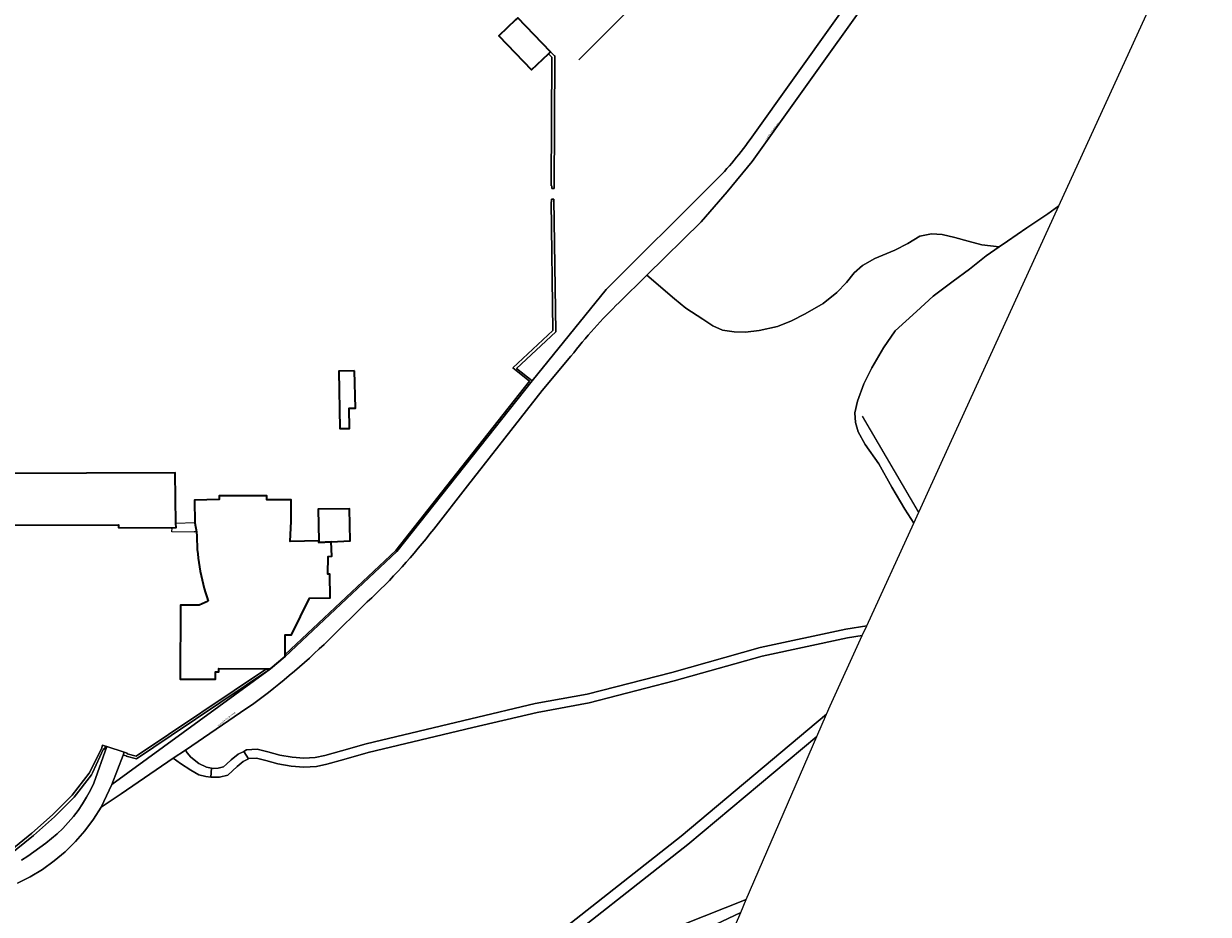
# Model space of a CAD drawing. Header units: metres. Extents: x 197700 to 204338, y 317132 to 325229.
# Tile 927 of 1056: x 203970 to 204210, y 319913 to 320094. Entities that reach past the tile are written whole.
import ezdxf
from ezdxf.enums import TextEntityAlignment as Align

# ---------------------------------------------------------------- set-up
doc = ezdxf.new("R2010")
doc.units = ezdxf.units.M
for name, color, linetype, lineweight in [('B-WE-GR-BOS_LOOF-GV', 40, 'Continuous', 13), ('B-WE-GR-BOUWLAND-GV', 80, 'Continuous', 13), ('B-WE-GR-GRAS-GV', 60, 'Continuous', 13), ('B-WE-IE-TERREINAFSCHEIDING_KUNSTMATIG_HEKWERK-G', 20, 'IE-TERREINAFSCHEIDING-KUNSTMATIG', 18), ('B-WE-IE-TERREINAFSCHEIDING_KUNSTMATIG_MUUR-G', 90, 'IE-TERREINAFSCHEIDING-KUNSTMATIG-DICHT', 18), ('B-WE-IE-TERREINAFSCHEIDING_KUNSTMATIG_MUUR-GV', 90, 'Continuous', 18), ('B-WE-OG-BEBOUWING-GV', 7, 'Continuous', 35), ('B-WE-OG-TERREIN_ERF-GV', 7, 'Continuous', 18), ('B-WE-OG-TOPOGRAFIE-T18', 10, 'Continuous', 18), ('B-WE-VH-ONVERHARD-GV', 252, 'Continuous', 18), ('B-WE-VH-VERHARDING_ASFALT-GV', 252, 'Continuous', 18), ('B-WE-VH-VERHARDING_OPEN-GV', 252, 'Continuous', 18)]:
    doc.layers.add(name, color=color, linetype=linetype, lineweight=lineweight)
doc.styles.add('NLCS-ISO-M200-T18', font='NLCS-ISO.ttf', dxfattribs={"height": 0.36})
doc.linetypes.add('IE-TERREINAFSCHEIDING-KUNSTMATIG', pattern='A,4,[82,NLCS.SHX,S=0.75,R=90,X=0,Y=0],4,-2', length=10)
doc.linetypes.add('IE-TERREINAFSCHEIDING-KUNSTMATIG-DICHT', pattern='A,8,-1,[82,NLCS.SHX,S=0.75,R=90,X=0,Y=0],-1', length=10)

msp = doc.modelspace()

# ---------------------------------------------------------------- linework, layer by layer
at = {"layer": 'B-WE-GR-BOS_LOOF-GV'}
for points in [[(204152.816, 320114.865), (204117.764, 320065.805), (204112.723, 320059.597), (204107.485, 320053.555), (204096.447, 320042.707), (204102.014, 320037.934), (204104.34, 320036.029), (204107.808, 320033.787), (204109.839, 320032.438), (204111.759, 320031.601), (204114.175, 320031.214), (204116.462, 320031.181), (204119.192, 320031.47), (204122.923, 320032.339), (204125.802, 320033.474), (204128.538, 320034.864), (204132.174, 320036.992), (204134.994, 320039.211), (204136.893, 320041.255), (204138.468, 320043.217), (204140.177, 320044.715), (204142.651, 320046.086), (204146.753, 320047.817), (204149.362, 320049.122), (204151.779, 320050.602), (204154.157, 320051.123), (204156.32, 320050.946), (204158.916, 320050.358), (204161.593, 320049.591), (204164.359, 320048.86), (204167.895, 320048.489), (204169.555, 320049.629), (204173.491, 320052.348), (204177.762, 320055.162), (204179.998, 320056.805), (204210.28, 320122.98)], [(204015.368, 319954.893), (204002.878, 319946.415), (204003.243, 319945.822), (204003.995, 319944.973), (204005.602, 319943.679), (204007.132, 319942.928), (204008.189, 319942.75), (204008.484, 319942.7), (204009.536, 319942.723), (204010.613, 319942.988), (204011.231, 319943.54), (204012.153, 319944.431), (204013.596, 319945.604), (204014.698, 319946.154), (204015.27, 319946.439), (204017.43, 319946.597), (204019.626, 319946.055), (204022.015, 319945.371), (204024.52, 319944.966), (204026.924, 319944.743), (204029.208, 319944.897), (204031.136, 319945.316), (204034.497, 319946.233), (204039.505, 319947.651), (204060.773, 319952.72), (204073.817, 319955.825), (204084.37, 319957.77), (204101.485, 319962.167), (204119.414, 319967.225), (204136.772, 319970.917), (204141.012, 319971.609), (204150.543, 319992.434), (204148.722, 319995.288), (204146.109, 319999.733), (204143.469, 320004.484), (204140.731, 320008.412), (204139.283, 320010.981), (204138.754, 320012.842), (204138.639, 320014.808), (204139.173, 320017.185), (204140.432, 320020.665), (204142.082, 320023.908), (204144.394, 320027.963), (204146.821, 320031.401), (204151.102, 320035.374), (204154.482, 320038.472), (204158.553, 320041.505), (204161.846, 320043.957), (204165.207, 320046.642), (204167.895, 320048.489), (204164.359, 320048.86), (204161.593, 320049.591), (204158.916, 320050.358), (204156.32, 320050.946), (204154.157, 320051.123), (204151.779, 320050.602), (204149.362, 320049.122), (204146.753, 320047.817), (204142.651, 320046.086), (204140.177, 320044.715), (204138.468, 320043.217), (204136.893, 320041.255), (204134.994, 320039.211), (204132.174, 320036.992), (204128.538, 320034.864), (204125.802, 320033.474), (204122.923, 320032.339), (204119.192, 320031.47), (204116.462, 320031.181), (204114.175, 320031.214), (204111.759, 320031.601), (204109.839, 320032.438), (204107.808, 320033.787), (204104.34, 320036.029), (204102.014, 320037.934), (204096.447, 320042.707)], [(204096.447, 320042.707), (204090.824, 320037.181)], [(204081.041, 320026.287), (204075.19, 320019.35), (204060.076, 320000), (204053.235, 319991.24)], [(204039.752, 319976.453), (204031.952, 319968.796)], [(204072.56, 319904.695), (204103.374, 319928.968), (204132.854, 319953.684), (204133.6, 319955.41), (204140.11, 319969.638), (204137.105, 319969.147), (204119.846, 319965.477), (204101.954, 319960.429), (204084.758, 319956.011), (204074.188, 319954.063), (204061.19, 319950.969), (204039.959, 319945.909), (204034.979, 319944.499), (204031.565, 319943.567), (204029.462, 319943.11), (204026.902, 319942.938), (204024.293, 319943.179), (204021.622, 319943.611), (204019.163, 319944.316), (204017.276, 319944.781), (204015.755, 319944.67), (204015.642, 319944.613), (204014.577, 319944.082), (204013.348, 319943.083), (204012.456, 319942.222), (204011.479, 319941.348), (204009.774, 319940.928), (204008.352, 319940.896), (204008.066, 319940.945), (204007.021, 319941.036), (204005.62, 319941.42), (204003.976, 319942.369), (204001.909, 319943.67), (204000.419, 319944.747), (203989.832, 319937.559), (203985.814, 319934.854), (203984.257, 319932.386), (203982.515, 319930.045), (203980.598, 319927.846), (203978.516, 319925.801), (203976.283, 319923.923), (203973.912, 319922.222), (203971.417, 319920.71), (203968.812, 319919.394)]]:
    msp.add_lwpolyline(points, dxfattribs=at)
for points in [[(204090.824, 320037.181, 0.0341039), (204081.041, 320026.287)], [(204053.235, 319991.24, -0.0422306), (204039.752, 319976.453)], [(204031.952, 319968.796, -0.0396639), (204015.368, 319954.893)]]:
    msp.add_lwpolyline(points, format="xyb", dxfattribs=at)
msp.add_lwpolyline([(204130.907, 319949.18), (204104.762, 319927.261), (204074.003, 319903.032), (204063.036, 319892.552), (204053.529, 319881.303), (204048.923, 319876.002), (204054.58, 319880.276), (204073.524, 319896.559), (204086.438, 319904.154), (204116.597, 319916.074)], close=True, dxfattribs=at)
at = {"layer": 'B-WE-GR-BOUWLAND-GV'}
msp.add_lwpolyline([(204115.465, 319913.452), (204102.52, 319907.352), (204087.439, 319902.213), (204074.446, 319893.455), (204008.317, 319839.13), (204004.754, 319835.261), (204009.009, 319824.522), (204041.221, 319741.44)], close=True, dxfattribs=at)
at = {"layer": 'B-WE-GR-GRAS-GV'}
msp.add_lwpolyline([(203990.282, 319945.367), (203987.995, 319939.457), (204020.164, 319962.901), (204000, 319949.354), (203992.949, 319944.616), (203990.892, 319945.166), (203990.916, 319945.22)], close=True, dxfattribs=at)
msp.add_lwpolyline([(203969.642, 319924.078), (203970.898, 319924.9), (203972.136, 319925.75), (203973.356, 319926.627), (203974.555, 319927.53), (203975.735, 319928.459), (203976.895, 319929.413), (203978.044, 319930.523), (203979.134, 319931.691), (203980.163, 319932.913), (203981.127, 319934.187), (203982.024, 319935.509), (203982.852, 319936.875), (203983.609, 319938.282), (203984.292, 319939.726), (203986.928, 319947.141), (203986.68, 319947.213), (203986.489, 319946.596), (203986.275, 319946.66), (203984.026, 319941.813), (203983.821, 319941.392), (203980.327, 319936.894), (203976.337, 319932.871), (203972.072, 319929.113), (203963.54, 319922.232)], dxfattribs=at)
at = {"layer": 'B-WE-IE-TERREINAFSCHEIDING_KUNSTMATIG_HEKWERK-G'}
for points in [[(204114.84, 320223.038), (204115.073, 320222.986), (204119.706, 320218.737), (204130.925, 320206.575), (204149.647, 320187.185), (204163.857, 320172.489), (204164.869, 320170.809), (204164.847, 320169.236), (204164.335, 320168.039), (204141.531, 320145.164), (204082.623, 320086.416)], [(204117.385, 320070.26), (204152.087, 320118.939)], [(204073.162, 320021.325), (204088.208, 320039.798), (204109.514, 320061.047)], [(204151.501, 319994.713), (204140.146, 320014.134)]]:
    msp.add_lwpolyline(points, dxfattribs=at)
msp.add_lwpolyline([(204109.514, 320061.047, 0.0464654), (204117.385, 320070.26)], format="xyb", dxfattribs=at)
at = {"layer": 'B-WE-IE-TERREINAFSCHEIDING_KUNSTMATIG_MUUR-G'}
for points in [[(204004.777, 319992.472), (204000.966, 319992.333)], [(204005.16, 319990.683), (204004.631, 319990.683), (204004.63, 319990.623), (204000.135, 319990.649), (204000.162, 319991.498)]]:
    msp.add_lwpolyline(points, dxfattribs=at)
at = {"layer": 'B-WE-IE-TERREINAFSCHEIDING_KUNSTMATIG_MUUR-GV'}
for points in [[(204076.933, 320087.992), (204076.503, 320087.589), (204077.162, 320086.905), (204077.042, 320060.831), (204077.162, 320060.83), (204077.159, 320060.29), (204077.629, 320060.288), (204077.754, 320087.236), (204077.657, 320087.241)], [(204023.077, 319965.804), (204023.077, 319965.379), (204045.746, 319986.676), (204073.162, 320021.325), (204070.026, 320023.807), (204077.957, 320031.226), (204077.591, 320058.162), (204077.117, 320058.146), (204077.135, 320057.607), (204077.015, 320057.602), (204077.363, 320031.478), (204069.264, 320023.901), (204072.671, 320021.204), (204055.893, 320000), (204045.515, 319986.883)], [(204020.164, 319962.901), (204019.312, 319962.906), (203992.88, 319945.148), (203991.049, 319945.65), (203991.09, 319945.784), (203990.468, 319945.974), (203990.282, 319945.367), (203990.916, 319945.22), (203990.892, 319945.166), (203992.949, 319944.616), (204000, 319949.354)]]:
    msp.add_lwpolyline(points, close=True, dxfattribs=at)
msp.add_lwpolyline([(203963.54, 319922.232), (203972.072, 319929.113), (203976.337, 319932.871), (203980.327, 319936.894), (203983.821, 319941.392), (203984.026, 319941.813), (203986.275, 319946.66), (203986.489, 319946.596), (203986.68, 319947.213), (203986.068, 319947.402), (203985.835, 319946.647), (203983.374, 319941.712), (203979.913, 319937.257), (203975.957, 319933.268), (203971.727, 319929.541), (203963.23, 319922.685)], dxfattribs=at)
at = {"layer": 'B-WE-OG-BEBOUWING-GV'}
for points in [[(204076.503, 320087.589), (204076.933, 320087.992), (204070.265, 320094.91), (204069.84, 320094.503), (204066.435, 320091.245), (204073.062, 320084.368)], [(204037.189, 320023.318), (204033.966, 320023.255), (204034.193, 320011.613), (204036.182, 320011.652), (204036.103, 320015.727), (204037.337, 320015.751)], [(204032.464, 319988.646), (204036.312, 319988.832), (204036.153, 319995.354), (204029.787, 319995.236), (204029.932, 319988.863), (204029.948, 319988.524)]]:
    msp.add_lwpolyline(points, close=True, dxfattribs=at)
for points in [[(203964.109, 319992.031), (203989.314, 319992.079), (203989.313, 319991.519), (204000, 319991.499), (204000.162, 319991.498), (204001.004, 319991.539), (204000.966, 319992.333), (204000.815, 320002.608), (203964.766, 320002.492)], [(204007.521, 319976.619), (204005.641, 319975.821), (204001.869, 319975.817), (204001.847, 319960.779), (204008.967, 319960.771), (204008.969, 319962.301), (204009.639, 319962.3), (204009.639, 319962.96), (204019.312, 319962.906), (204020.164, 319962.901), (204023.077, 319965.379), (204023.077, 319965.804), (204023.082, 319969.767), (204024.424, 319969.8), (204028.008, 319977.191), (204032.202, 319977.276), (204032.134, 319982.074), (204031.774, 319982.069), (204031.807, 319985.699), (204032.559, 319985.736), (204032.464, 319988.646), (204029.948, 319988.524), (204029.932, 319988.863), (204024.102, 319988.732), (204024.296, 319992.854), (204024.322, 319997.185), (204019.39, 319997.175), (204019.39, 319998), (204009.738, 319997.945), (204009.746, 319997.245), (204004.75, 319997.088), (204004.777, 319992.472), (204005.16, 319990.683)]]:
    msp.add_lwpolyline(points, dxfattribs=at)
msp.add_lwpolyline([(204005.16, 319990.683, 0.0863911), (204007.521, 319976.619)], format="xyb", dxfattribs=at)
at = {"layer": 'B-WE-OG-TERREIN_ERF-GV'}
for points in [[(204117.385, 320070.26), (204152.087, 320118.939)], [(204070.265, 320094.91), (204076.933, 320087.992), (204077.657, 320087.241), (204077.754, 320087.236), (204077.629, 320060.288), (204077.159, 320060.29), (204077.162, 320060.83), (204077.042, 320060.831), (204077.162, 320086.905), (204076.503, 320087.589), (204073.062, 320084.368), (204066.435, 320091.245), (204069.84, 320094.503)], [(204005.16, 319990.683), (204004.777, 319992.472), (204004.75, 319997.088), (204009.746, 319997.245), (204009.738, 319997.945), (204019.39, 319998), (204019.39, 319997.175), (204024.322, 319997.185), (204024.296, 319992.854), (204024.102, 319988.732), (204029.932, 319988.863), (204029.787, 319995.236), (204036.153, 319995.354), (204036.312, 319988.832), (204032.464, 319988.646), (204032.559, 319985.736), (204031.807, 319985.699), (204031.774, 319982.069), (204032.134, 319982.074), (204032.202, 319977.276), (204028.008, 319977.191), (204024.424, 319969.8), (204023.082, 319969.767), (204023.077, 319965.804), (204045.515, 319986.883), (204055.893, 320000), (204072.671, 320021.204), (204069.264, 320023.901), (204077.363, 320031.478), (204077.015, 320057.602), (204077.135, 320057.607), (204077.117, 320058.146), (204077.591, 320058.162), (204077.957, 320031.226), (204070.026, 320023.807), (204073.162, 320021.325), (204088.208, 320039.798), (204109.514, 320061.047)], [(203964.766, 320002.492), (204000.815, 320002.608), (204000.966, 319992.333), (204001.004, 319991.539), (204000.162, 319991.498), (204000, 319991.499), (203989.313, 319991.519), (203989.314, 319992.079), (203964.109, 319992.031)], [(203963.23, 319922.685), (203971.727, 319929.541), (203975.957, 319933.268), (203979.913, 319937.257), (203983.374, 319941.712), (203985.835, 319946.647), (203986.068, 319947.402), (203986.68, 319947.213), (203986.928, 319947.141), (203990.468, 319945.974), (203991.09, 319945.784), (203991.049, 319945.65), (203992.88, 319945.148), (204019.312, 319962.906), (204009.639, 319962.96), (204009.639, 319962.3), (204008.969, 319962.301), (204008.967, 319960.771), (204001.847, 319960.779), (204001.869, 319975.817), (204005.641, 319975.821), (204007.521, 319976.619)], [(204102.52, 319907.352), (204115.465, 319913.452), (204116.597, 319916.074), (204086.438, 319904.154)]]:
    msp.add_lwpolyline(points, dxfattribs=at)
for points in [[(204109.514, 320061.047, 0.0464654), (204117.385, 320070.26)], [(204007.521, 319976.619, -0.0863911), (204005.16, 319990.683)]]:
    msp.add_lwpolyline(points, format="xyb", dxfattribs=at)
for points in [[(204167.895, 320048.489), (204165.207, 320046.642), (204161.846, 320043.957), (204158.553, 320041.505), (204154.482, 320038.472), (204151.102, 320035.374), (204146.821, 320031.401), (204144.394, 320027.963), (204142.082, 320023.908), (204140.432, 320020.665), (204139.173, 320017.185), (204138.639, 320014.808), (204138.754, 320012.842), (204139.283, 320010.981), (204140.731, 320008.412), (204143.469, 320004.484), (204146.109, 319999.733), (204148.722, 319995.288), (204150.543, 319992.434), (204157.867, 320008.442), (204179.998, 320056.805), (204177.762, 320055.162), (204173.491, 320052.348), (204169.555, 320049.629)], [(204037.189, 320023.318), (204037.337, 320015.751), (204036.103, 320015.727), (204036.182, 320011.652), (204034.193, 320011.613), (204033.966, 320023.255)]]:
    msp.add_lwpolyline(points, close=True, dxfattribs=at)
at = {"layer": 'B-WE-VH-ONVERHARD-GV'}
for points in [[(204140.11, 319969.638), (204141.012, 319971.609), (204136.772, 319970.917), (204119.414, 319967.225), (204101.485, 319962.167), (204084.37, 319957.77), (204073.817, 319955.825), (204060.773, 319952.72), (204039.505, 319947.651), (204034.497, 319946.233), (204031.136, 319945.316), (204029.208, 319944.897), (204026.924, 319944.743), (204024.52, 319944.966), (204022.015, 319945.371), (204019.626, 319946.055), (204017.43, 319946.597), (204015.27, 319946.439), (204014.698, 319946.154), (204015.642, 319944.613), (204015.755, 319944.67), (204017.276, 319944.781), (204019.163, 319944.316), (204021.622, 319943.611), (204024.293, 319943.179), (204026.902, 319942.938), (204029.462, 319943.11), (204031.565, 319943.567), (204034.979, 319944.499), (204039.959, 319945.909), (204061.19, 319950.969), (204074.188, 319954.063), (204084.758, 319956.011), (204101.954, 319960.429), (204119.846, 319965.477), (204137.105, 319969.147)], [(204130.907, 319949.18), (204132.854, 319953.684), (204103.374, 319928.968), (204072.56, 319904.695), (204061.431, 319894.062), (204051.859, 319882.735), (204040.427, 319869.583), (204048.923, 319876.002), (204053.529, 319881.303), (204063.036, 319892.552), (204074.003, 319903.032), (204104.762, 319927.261)]]:
    msp.add_lwpolyline(points, close=True, dxfattribs=at)
at = {"layer": 'B-WE-VH-VERHARDING_ASFALT-GV'}
for points in [[(204152.087, 320118.939), (204117.385, 320070.26)], [(204090.824, 320037.181), (204096.447, 320042.707), (204107.485, 320053.555), (204112.723, 320059.597), (204117.764, 320065.805), (204152.816, 320114.865)], [(204109.514, 320061.047), (204088.208, 320039.798), (204073.162, 320021.325), (204045.746, 319986.676), (204023.077, 319965.379), (204020.164, 319962.901), (203987.995, 319939.457), (203985.814, 319934.854), (203989.832, 319937.559), (204000.419, 319944.747), (204002.878, 319946.415), (204015.368, 319954.893)], [(204053.235, 319991.24), (204060.076, 320000), (204075.19, 320019.35), (204081.041, 320026.287)], [(204031.952, 319968.796), (204039.752, 319976.453)], [(203968.812, 319919.394), (203971.417, 319920.71), (203973.912, 319922.222), (203976.283, 319923.923), (203978.516, 319925.801), (203980.598, 319927.846), (203982.515, 319930.045), (203984.257, 319932.386), (203985.814, 319934.854), (203987.995, 319939.457), (203990.282, 319945.367), (203990.468, 319945.974), (203986.928, 319947.141), (203984.292, 319939.726), (203983.609, 319938.282), (203982.852, 319936.875), (203982.024, 319935.509), (203981.127, 319934.187), (203980.163, 319932.913), (203979.134, 319931.691), (203978.044, 319930.523), (203976.895, 319929.413), (203975.735, 319928.459), (203974.555, 319927.53), (203973.356, 319926.627), (203972.136, 319925.75), (203970.898, 319924.9), (203969.642, 319924.078)]]:
    msp.add_lwpolyline(points, dxfattribs=at)
for points in [[(204117.385, 320070.26, -0.0464654), (204109.514, 320061.047)], [(204081.041, 320026.287, -0.0341039), (204090.824, 320037.181)], [(204039.752, 319976.453, 0.0422306), (204053.235, 319991.24)], [(204015.368, 319954.893, 0.0396639), (204031.952, 319968.796)]]:
    msp.add_lwpolyline(points, format="xyb", dxfattribs=at)
at = {"layer": 'B-WE-VH-VERHARDING_OPEN-GV'}
for points in [[(204008.066, 319940.945), (204008.189, 319942.75), (204007.132, 319942.928), (204005.602, 319943.679), (204003.995, 319944.973), (204003.243, 319945.822), (204002.878, 319946.415), (204000.419, 319944.747), (204001.909, 319943.67), (204003.976, 319942.369), (204005.62, 319941.42), (204007.021, 319941.036)], [(204015.642, 319944.613), (204014.698, 319946.154), (204013.596, 319945.604), (204012.153, 319944.431), (204011.231, 319943.54), (204010.613, 319942.988), (204009.536, 319942.723), (204008.484, 319942.7), (204008.189, 319942.75), (204008.066, 319940.945), (204008.352, 319940.896), (204009.774, 319940.928), (204011.479, 319941.348), (204012.456, 319942.222), (204013.348, 319943.083), (204014.577, 319944.082)]]:
    msp.add_lwpolyline(points, close=True, dxfattribs=at)

# ---------------------------------------------------------------- texts
at = {"layer": 'B-WE-OG-TOPOGRAFIE-T18', "style": 'NLCS-ISO-M200-T18'}
for rotation, p in [(54.4, (204121.829, 320071.841)), (38.7, (204011.244, 319952.697))]:
    msp.add_text('Kloosterlindenweg', height=0.36, rotation=rotation, dxfattribs=at).set_placement(p, align=Align.MIDDLE)

doc.saveas('drawing.dxf')
